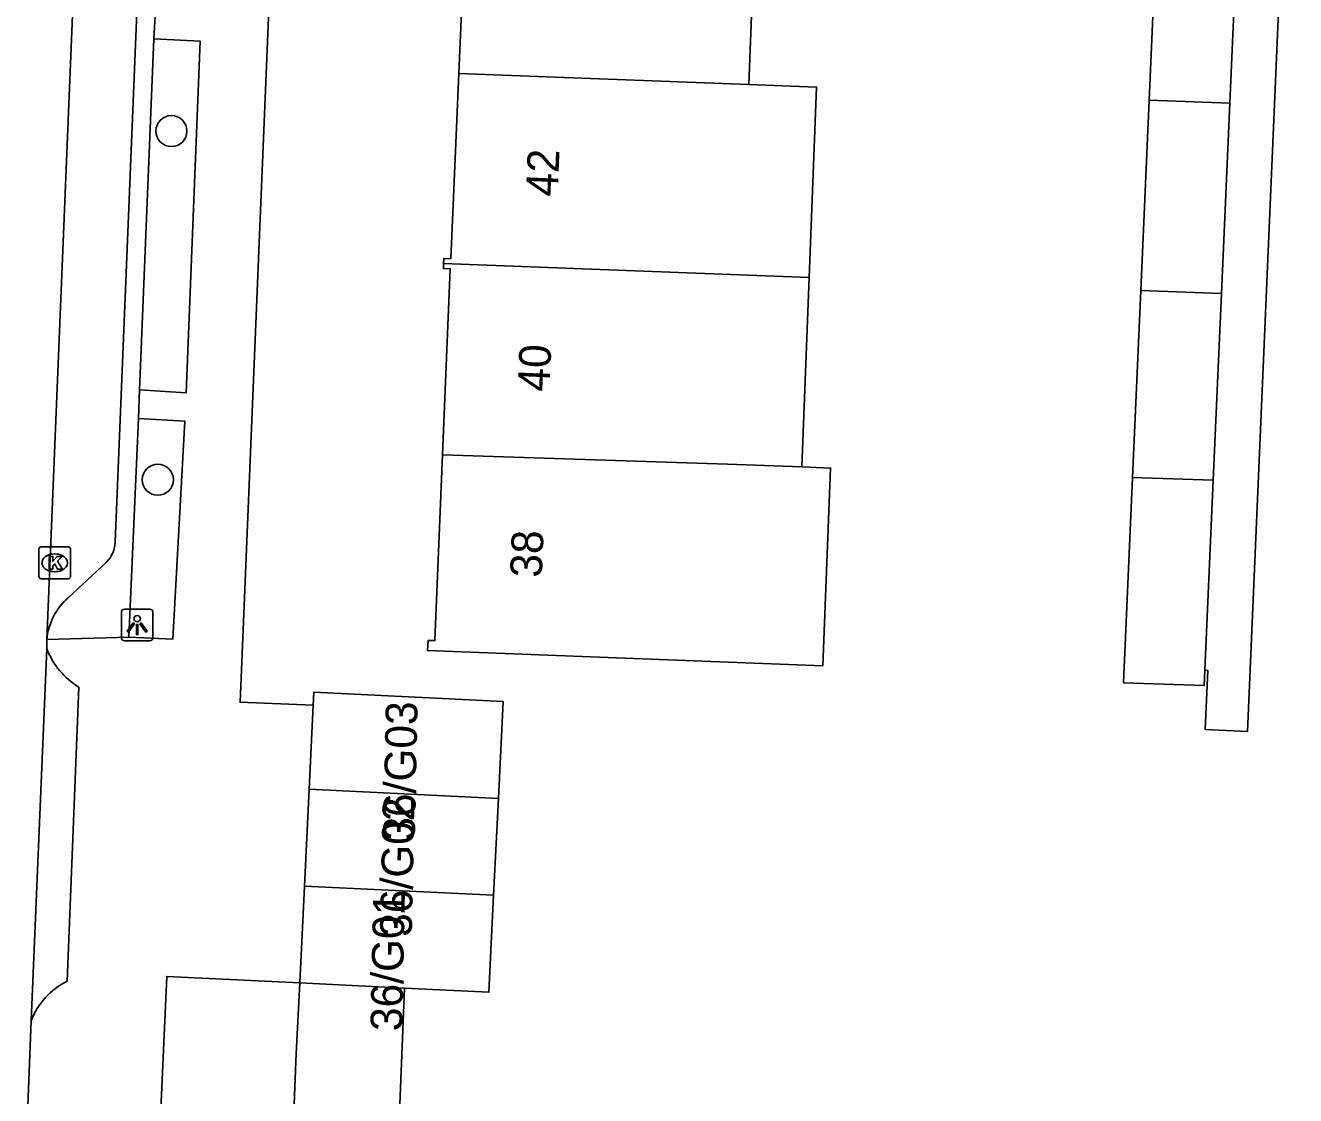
# Model space of a CAD drawing. Extents: x 160732 to 162105, y 387428 to 388479.
# Drawn here: x 161782.5 to 161822.55, y 387938.05 to 387971.78 of the extents above; entities that cross this region are included whole.
import ezdxf

# ---------------------------------------------------------------- set-up
doc = ezdxf.new("R2010")
doc.units = 0
for name, color, linetype in [('IMGEO_Boom', 7, 'Continuous'), ('IMGEO_Kolk', 7, 'Continuous'), ('IMGEO_Lichtpunt', 7, 'Continuous'), ('IMGEO_Pand', 7, 'Continuous'), ('IMGEO_Pand_nummerreeks', 7, 'Continuous'), ('IMGEO_Rijbaan_lokaal_gesloten', 7, 'Continuous'), ('IMGEO_Voetpad_open', 7, 'Continuous')]:
    doc.layers.add(name, color=color, linetype=linetype)

msp = doc.modelspace()

# ---------------------------------------------------------------- linework, layer by layer
at = {"layer": 'IMGEO_Boom'}
for centre in [(161787.108, 387968.451), (161786.679, 387957.463)]:
    msp.add_circle(centre, 0.489, dxfattribs=at)
at = {"layer": 'IMGEO_Kolk'}
for p, q in [((161783.002, 387955.344), (161783.854, 387955.344)), ((161782.927, 387954.418), (161782.927, 387955.27)), ((161783.415, 387955.124), (161783.44, 387955.124)), ((161783.928, 387955.27), (161783.928, 387954.418)), ((161783.438, 387954.564), (161783.413, 387954.564)), ((161783.854, 387954.344), (161783.002, 387954.344))]:
    msp.add_line(p, q, dxfattribs=at)
for points in [[(161783.002, 387955.344), (161783.854, 387955.344)], [(161782.927, 387954.418), (161782.927, 387955.27)], [(161783.248, 387955.044), (161783.371, 387955.044), (161783.371, 387954.893), (161783.501, 387955.044), (161783.665, 387955.044), (161783.519, 387954.893), (161783.672, 387954.644), (161783.52, 387954.644), (161783.435, 387954.808), (161783.371, 387954.741), (161783.371, 387954.644), (161783.248, 387954.644), (161783.248, 387955.044)], [(161783.928, 387955.27), (161783.928, 387954.418)], [(161783.854, 387954.344), (161783.002, 387954.344)]]:
    msp.add_lwpolyline(points, dxfattribs=at)
for centre, start, end in [((161783.004, 387955.268), 91.552, 178.448), ((161783.004, 387955.268), 91.552, 178.448), ((161783.852, 387955.268), 1.552, 88.448), ((161783.852, 387955.268), 1.552, 88.448), ((161783.004, 387954.42), 181.552, 268.448), ((161783.004, 387954.42), 181.552, 268.448), ((161783.852, 387954.42), 271.552, 358.448), ((161783.852, 387954.42), 271.552, 358.448)]:
    msp.add_arc(centre, 0.0765, start, end, dxfattribs=at)
for centre, major_axis, ratio, start_param, end_param in [((161783.414, 387954.844), (-0.387, 0.002), 0.722429, 4.712389, 7.853982), ((161783.439, 387954.844), (-0.39, 0.002), 0.717154, 1.570796, 4.712389)]:
    msp.add_ellipse(centre, major_axis=major_axis, ratio=ratio, start_param=start_param, end_param=end_param, dxfattribs=at)
at = {"layer": 'IMGEO_Lichtpunt'}
for p, q in [((161786.431, 387953.381), (161785.623, 387953.381)), ((161786.431, 387953.381), (161785.623, 387953.381)), ((161785.529, 387953.286), (161785.529, 387952.479)), ((161785.529, 387953.286), (161785.529, 387952.479)), ((161786.525, 387952.479), (161786.525, 387953.286)), ((161786.525, 387952.479), (161786.525, 387953.286)), ((161785.623, 387952.385), (161786.431, 387952.385)), ((161785.623, 387952.385), (161786.431, 387952.385))]:
    msp.add_line(p, q, dxfattribs=at)
for points in [[(161785.903, 387952.95), (161785.942, 387952.922), (161785.754, 387952.66), (161785.716, 387952.687), (161785.903, 387952.95)], [(161786.115, 387952.922), (161786.153, 387952.949), (161786.34, 387952.687), (161786.301, 387952.659), (161786.115, 387952.922)], [(161786.005, 387952.902), (161786.052, 387952.902), (161786.052, 387952.58), (161786.005, 387952.58), (161786.005, 387952.902)]]:
    msp.add_lwpolyline(points, dxfattribs=at)
msp.add_circle((161786.028, 387953.084), 0.0994, dxfattribs=at)
for centre, start, end in [((161785.623, 387953.286), 90, 180), ((161785.623, 387953.286), 90, 180), ((161786.431, 387953.286), 0, 90), ((161786.431, 387953.286), 0, 90), ((161785.623, 387952.479), 180, 270), ((161785.623, 387952.479), 180, 270), ((161786.431, 387952.479), 270, 0), ((161786.431, 387952.479), 270, 360)]:
    msp.add_arc(centre, 0.0946, start, end, dxfattribs=at)
at = {"layer": 'IMGEO_Pand'}
for points in [[(161796.165, 387970.261), (161796.417, 387976.093), (161796.198, 387976.101), (161796.204, 387976.26)], [(161805.54, 387975.898), (161805.309, 387969.92)], [(161820.662, 387973.662), (161818.12, 387973.761), (161817.929, 387969.425)], [(161820.472, 387969.327), (161820.662, 387973.662)], [(161795.687, 387964.279), (161795.694, 387964.438), (161795.913, 387964.429), (161796.165, 387970.261)], [(161796.165, 387970.261), (161805.309, 387969.92)], [(161805.309, 387969.92), (161807.447, 387969.838), (161807.214, 387963.832)], [(161817.929, 387969.425), (161817.666, 387963.427)], [(161817.929, 387969.425), (161820.472, 387969.327)], [(161820.208, 387963.328), (161820.472, 387969.327)], [(161795.657, 387958.252), (161795.899, 387964.112), (161795.68, 387964.12), (161795.687, 387964.279)], [(161807.214, 387963.832), (161795.687, 387964.279)], [(161807.214, 387963.832), (161806.983, 387957.866)], [(161817.666, 387963.427), (161817.407, 387957.532)], [(161820.208, 387963.328), (161817.666, 387963.427)], [(161819.95, 387957.449), (161820.208, 387963.328)], [(161806.983, 387957.866), (161807.887, 387957.831), (161807.644, 387951.6), (161804.4, 387951.726), (161795.183, 387952.083), (161795.196, 387952.4), (161795.415, 387952.392), (161795.657, 387958.252)], [(161795.657, 387958.252), (161804.642, 387957.957), (161806.983, 387957.866)], [(161819.687, 387951.455), (161819.666, 387950.973), (161817.123, 387951.056), (161817.407, 387957.532)], [(161817.407, 387957.532), (161819.95, 387957.449)], [(161819.95, 387957.449), (161819.687, 387951.455)], [(161791.579, 387950.353), (161791.599, 387950.768), (161797.564, 387950.475), (161797.414, 387947.42)], [(161791.449, 387947.712), (161791.579, 387950.353)], [(161791.3, 387944.657), (161791.449, 387947.712)], [(161791.449, 387947.712), (161797.414, 387947.42)], [(161797.414, 387947.42), (161797.264, 387944.365)], [(161791.15, 387941.601), (161791.3, 387944.657)], [(161797.264, 387944.365), (161791.3, 387944.657)], [(161797.264, 387944.365), (161797.114, 387941.309), (161794.457, 387941.439)], [(161801.594, 387927.839), (161795.47, 387928.086), (161793.741, 387928.156), (161793.709, 387927.365), (161793.67, 387926.388), (161790.521, 387926.515), (161790.561, 387927.492), (161790.891, 387935.658), (161791.041, 387939.381), (161791.15, 387941.601)], [(161794.457, 387941.439), (161791.15, 387941.601)], [(161794.457, 387941.439), (161794.256, 387936.453), (161802.247, 387936.13), (161802.186, 387934.614)]]:
    msp.add_lwpolyline(points, dxfattribs=at)
at = {"layer": 'IMGEO_Rijbaan_lokaal_gesloten'}
for points in [[(161784.876, 387993.59), (161783.178, 387952.431)], [(161783.177, 387952.144), (161782.682, 387940.407)], [(161783.178, 387952.431), (161783.177, 387952.144)], [(161782.682, 387940.407), (161782.134, 387926.487)]]:
    msp.add_lwpolyline(points, dxfattribs=at)
at = {"layer": 'IMGEO_Voetpad_open'}
for points in [[(161791.086, 387994.121), (161789.273, 387950.447), (161791.579, 387950.353)], [(161785.39, 387992.295), (161786.526, 387991.074), (161786.76, 387990.436), (161785.333, 387955.501)], [(161819.687, 387951.455), (161819.777, 387951.453), (161819.697, 387949.585), (161821.027, 387949.528), (161822.392, 387981.266), (161822.546, 387988.589)], [(161786.557, 387971.358), (161786.601, 387972.276)], [(161786.557, 387971.358), (161788.016, 387971.284), (161787.567, 387960.196), (161786.1, 387960.296)], [(161786.1, 387960.296), (161786.557, 387971.358)], [(161786.065, 387959.391), (161786.1, 387960.296)], [(161786.065, 387959.391), (161787.526, 387959.313), (161787.154, 387952.438), (161785.767, 387952.498)], [(161785.767, 387952.498), (161786.065, 387959.391)], [(161785.061, 387954.868), (161783.854, 387953.742)], [(161783.178, 387952.431), (161785.767, 387952.498)], [(161784.191, 387950.926), (161783.824, 387941.658)], [(161791.15, 387941.601), (161786.962, 387941.806), (161786.251, 387925.991)]]:
    msp.add_lwpolyline(points, dxfattribs=at)
for centre, radius, start, end in [((161784.391, 387955.531), 0.943, 315.3138, 358.1798), ((161785.172, 387952.233), 2.004, 131.1269, 174.3185), ((161785.45, 387953.005), 2.431, 200.7541, 238.8015), ((161784.853, 387939.572), 2.327, 116.2608, 158.9552)]:
    msp.add_arc(centre, radius, start, end, dxfattribs=at)

# ---------------------------------------------------------------- texts
at = {"layer": 'IMGEO_Pand_nummerreeks'}
for s, rotation, p in [('42', 87.5256, (161799.279, 387966.375)), ('40', 87.6345, (161799.022, 387960.224)), ('38', 87.6339, (161798.78, 387954.364)), ('36/G03', 88.8249, (161794.779, 387946.08)), ('36/G02', 88.8249, (161794.682, 387943.049)), ('36/G01', 88.8249, (161794.38, 387940.078))]:
    msp.add_text(s, height=1, rotation=rotation, dxfattribs=at).set_placement(p)

doc.saveas('drawing.dxf')
